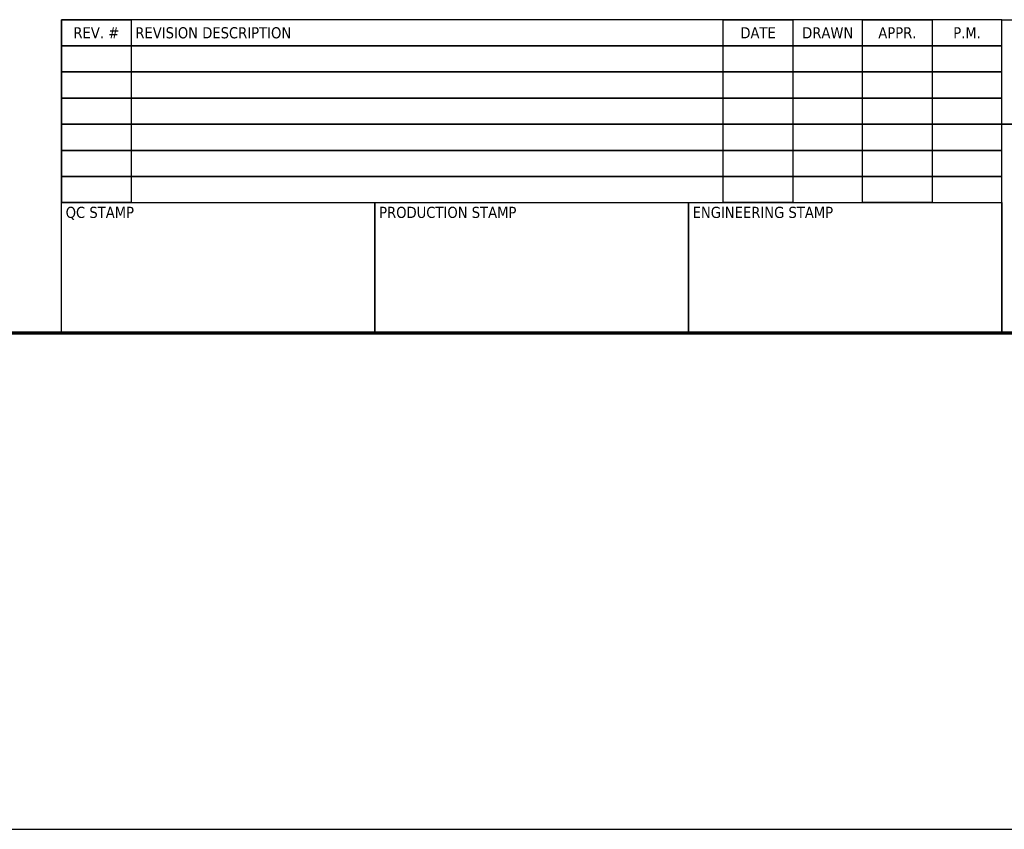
# Model space of a CAD drawing. Header units: inches. Extents: x 24 to 1128, y -94 to 748.
# Tile 356 of 546: x 686 to 913, y -94 to 92. Entities that reach past the tile are written whole.
import ezdxf
from ezdxf.enums import TextEntityAlignment as Align

# ---------------------------------------------------------------- set-up
doc = ezdxf.new("R2010")
doc.units = ezdxf.units.IN
doc.header["$LTSCALE"] = 32
doc.header["$MEASUREMENT"] = 0
for name, color, linetype, lineweight in [('Border (ANSI)', 7, 'Continuous', 70), ('Sketch Geometry (ANSI)', 7, 'Continuous', 25), ('Title (ANSI)', 7, 'Continuous', 50)]:
    doc.layers.add(name, color=color, linetype=linetype, lineweight=lineweight)
doc.styles.get("Standard").update_dxf_attribs({"font": 'arial.ttf'})
doc.styles.add('Text Style40', font='tahoma.ttf')

# ---------------------------------------------------------------- blocks, each defined once
blk = doc.blocks.new('Borders SUPERIOR BORDER')
at = {"layer": 'Border (ANSI)'}
blk.add_line((35.25, 0.625), (0.75, 0.625), dxfattribs=at)
blk = doc.blocks.new('Title Blocks SB TITLE-KS')
at = {"layer": 'Title (ANSI)', "lineweight": 25}
for p, q in [((41.0339, 4.6475), (41.0339, 4.46)), ((47.7839, 4.6475), (41.0339, 4.6475)), ((41.0339, 4.6475), (41.5339, 4.6475)), ((41.0339, 3.335), (41.0339, 4.6475)), ((41.5339, 4.6475), (41.5339, 3.335)), ((45.7839, 3.335), (45.7839, 4.6475)), ((45.7839, 4.6475), (46.2839, 4.6475)), ((45.7839, 3.335), (45.7839, 4.6475)), ((46.7839, 4.6475), (46.2839, 4.6475)), ((46.2839, 4.6475), (46.2839, 3.335)), ((46.2839, 4.6475), (46.2839, 3.335)), ((46.7839, 3.335), (46.7839, 4.6475)), ((46.7839, 4.6475), (47.2839, 4.6475)), ((46.7839, 3.335), (46.7839, 4.6475)), ((47.7839, 4.6475), (47.2839, 4.6475)), ((47.2839, 4.6475), (47.2839, 3.335)), ((47.2839, 4.6475), (47.2839, 3.335)), ((47.7839, 4.6475), (54.5339, 4.6475)), ((47.7839, 2.3975), (47.7839, 4.6475)), ((47.7839, 4.6475), (54.5339, 4.6475)), ((47.7839, 3.8975), (47.7839, 4.6475)), ((47.7839, 4.46), (47.7839, 4.6475)), ((47.7839, 3.335), (47.7839, 4.6475)), ((41.0339, 4.46), (41.0339, 4.2725)), ((47.7839, 4.46), (41.0339, 4.46)), ((41.0339, 4.46), (43.2839, 4.46)), ((41.0339, 4.46), (47.7839, 4.46)), ((43.2839, 4.46), (45.5339, 4.46)), ((45.5339, 4.46), (47.7839, 4.46)), ((47.7839, 4.2725), (47.7839, 4.46)), ((41.0339, 4.2725), (41.0339, 4.085)), ((47.7839, 4.2725), (41.0339, 4.2725)), ((41.0339, 4.2725), (43.2839, 4.2725)), ((41.0339, 4.2725), (47.7839, 4.2725)), ((43.2839, 4.2725), (45.5339, 4.2725)), ((45.5339, 4.2725), (47.7839, 4.2725)), ((47.7839, 4.085), (47.7839, 4.2725)), ((41.0339, 4.085), (41.0339, 3.8975)), ((47.7839, 4.085), (41.0339, 4.085)), ((41.0339, 4.085), (43.2839, 4.085)), ((41.0339, 4.085), (47.7839, 4.085)), ((43.2839, 4.085), (45.5339, 4.085)), ((45.5339, 4.085), (47.7839, 4.085)), ((47.7839, 3.8975), (47.7839, 4.085)), ((41.0339, 3.8975), (41.0339, 3.71)), ((47.7839, 3.8975), (41.0339, 3.8975)), ((41.0339, 3.8975), (43.2839, 3.8975)), ((41.0339, 3.8975), (47.7839, 3.8975)), ((43.2839, 3.8975), (45.5339, 3.8975)), ((45.5339, 3.8975), (47.7839, 3.8975)), ((54.5339, 3.8975), (47.7839, 3.8975)), ((47.7839, 3.8975), (49.2839, 3.8975)), ((47.7839, 2.3975), (47.7839, 3.8975)), ((47.7839, 3.71), (47.7839, 3.8975)), ((41.0339, 3.71), (41.0339, 3.5225)), ((47.7839, 3.71), (41.0339, 3.71)), ((41.0339, 3.71), (43.2839, 3.71)), ((41.0339, 3.71), (47.7839, 3.71)), ((43.2839, 3.71), (45.5339, 3.71)), ((45.5339, 3.71), (47.7839, 3.71)), ((47.7839, 3.5225), (47.7839, 3.71)), ((47.7839, 3.5225), (41.0339, 3.5225)), ((41.0339, 3.5225), (41.0339, 3.335)), ((41.0339, 3.5225), (43.2839, 3.5225)), ((41.0339, 3.5225), (47.7839, 3.5225)), ((43.2839, 3.5225), (45.5339, 3.5225)), ((45.5339, 3.5225), (47.7839, 3.5225)), ((47.7839, 3.335), (47.7839, 3.5225)), ((41.0339, 2.3975), (41.0339, 3.335)), ((41.0339, 3.335), (43.2839, 3.335)), ((41.0339, 3.335), (47.7839, 3.335)), ((41.5339, 3.335), (41.0339, 3.335)), ((43.2839, 2.3975), (43.2839, 3.335)), ((43.2839, 3.335), (45.5339, 3.335)), ((43.2839, 3.335), (43.2839, 2.3975)), ((45.5339, 2.3975), (45.5339, 3.335)), ((45.5339, 3.335), (47.7839, 3.335)), ((45.5339, 3.335), (45.5339, 2.3975)), ((46.2839, 3.335), (45.7839, 3.335)), ((46.2839, 3.335), (46.7839, 3.335)), ((47.2839, 3.335), (46.7839, 3.335)), ((47.2839, 3.335), (47.7839, 3.335)), ((47.7839, 3.335), (47.7839, 2.3975)), ((43.2839, 2.3975), (41.0339, 2.3975)), ((45.5339, 2.3975), (43.2839, 2.3975)), ((47.7839, 2.3975), (45.5339, 2.3975)), ((54.5339, 2.3975), (47.7839, 2.3975)), ((49.2839, 2.3975), (47.7839, 2.3975))]:
    blk.add_line(p, q, dxfattribs=at)
at = {"layer": 'Title (ANSI)', "style": 'Text Style40'}
blk.add_text('REVISION DESCRIPTION', height=0.08, dxfattribs=at).set_placement((41.5639, 4.5537), align=Align.MIDDLE_LEFT)
for s, p in [('REV. #', (41.2839, 4.5537)), ('DATE', (46.0339, 4.5537)), ('DRAWN', (46.5339, 4.5537)), ('APPR.', (47.0339, 4.5537)), ('P.M.', (47.5339, 4.5537))]:
    blk.add_text(s, height=0.08, dxfattribs=at).set_placement(p, align=Align.MIDDLE_CENTER)
for s, p in [('QC STAMP', (41.0639, 3.305)), ('PRODUCTION STAMP', (43.3139, 3.305)), ('ENGINEERING STAMP', (45.5639, 3.305))]:
    blk.add_text(s, height=0.08, dxfattribs=at).set_placement(p, align=Align.TOP_LEFT)
at = {"layer": 'Title (ANSI)', "lineweight": 30, "flags": 63}
for tag, p in [('REV._1_#', (41.2839, 4.3662)), ('REV_#1_DATE', (46.0339, 4.3662)), ('REV_#1_DRAWN', (46.5339, 4.3662)), ('REV_#1_APPR', (47.0339, 4.3662)), ('REV_#1_P.M.', (47.5339, 4.3662)), ('REV._2__#', (41.2839, 4.1787)), ('REV_#2_DATE', (46.0339, 4.1787)), ('REV_#2_DRAWN', (46.5339, 4.1787)), ('REV_#2_APPR', (47.0339, 4.1787)), ('REV_#2_P.M.', (47.5339, 4.1787)), ('REV._3_#', (41.2839, 3.9912)), ('REV_#3_DATE', (46.0339, 3.9912)), ('REV_#3_DRAWN', (46.5339, 3.9912)), ('REV_#3_APPR', (47.0339, 3.9912)), ('REV_#3_P.M.', (47.5339, 3.9912)), ('REV._4_#', (41.2839, 3.8037)), ('REV_#4_DATE', (46.0339, 3.8037)), ('REV_#4_DRAWN', (46.5339, 3.8037)), ('REV_#4_APPR', (47.0339, 3.8037)), ('REV_#4_P.M.', (47.5339, 3.8037)), ('REV._5_#', (41.2839, 3.6162)), ('REV_#5_DATE', (46.0339, 3.6162)), ('REV_#5_DRAWN', (46.5339, 3.6162)), ('REV_#5_APPR', (47.0339, 3.6162)), ('REV_#5_P.M.', (47.5339, 3.6162)), ('REV._6_#', (41.2839, 3.4287)), ('REV_#6_DATE', (46.0339, 3.4287)), ('REV_#6_DRAWN', (46.5339, 3.4287)), ('REV_#6_APPR', (47.0339, 3.4287)), ('REV_#6_P.M.', (47.5339, 3.4287))]:
    blk.add_attdef(tag, text='', height=0.08, dxfattribs=at).set_placement(p, align=Align.MIDDLE_CENTER)
for tag, p in [('REVISION_#1_DESCRIPTION', (41.5639, 4.3662)), ('REVISION_#2_DESCRIPTION', (41.5639, 4.1787)), ('REVISION_#3_DESCRIPTION', (41.5639, 3.9912)), ('REVISION_#4_DESCRIPTION', (41.5639, 3.8037)), ('REVISION_#5_DESCRIPTION', (41.5639, 3.6162)), ('REVISION_#6_DESCRIPTION', (41.5639, 3.4287))]:
    blk.add_attdef(tag, text='', height=0.08, dxfattribs=at).set_placement(p, align=Align.MIDDLE_LEFT)
for tag, height, p in [('DRAWING_NAME', 0.125, (51.9089, 3.68)), ('DRAWING_REV_#', 0.188, (54.2839, 2.7925))]:
    blk.add_attdef(tag, text='', height=height, dxfattribs=at).set_placement(p, align=Align.TOP_CENTER)
for tag, height, p in [('SCALE', 0.1, (53.1889, 2.8675)), ('CONTRACTOR', 0.125, (49.3139, 3.2425)), ('PROJECT', 0.125, (51.9389, 3.2425)), ('DRAWN_BY_DATE', 0.1, (49.3139, 2.555)), ('DRAWN_BY_INITIAL', 0.1, (49.3139, 2.8675)), ('MODEL_NUMBER', 0.1, (51.9389, 2.8675)), ('APPROVED_BY_INITIAL', 0.1, (50.1889, 2.8675)), ('PROJECT_MANAGER_INITIAL', 0.1, (51.0639, 2.8675)), ('APPROVED_BY_DATE', 0.1, (50.1889, 2.555)), ('PROJECT_MANAGER_DATE', 0.1, (51.0639, 2.555)), ('DRAWING_NUMBER', 0.1, (51.9389, 2.555)), ('SIZE', 0.1, (53.1889, 2.555))]:
    blk.add_attdef(tag, text='', height=height, dxfattribs=at).set_placement(p, align=Align.TOP_LEFT)

msp = doc.modelspace()

# ---------------------------------------------------------------- linework, layer by layer
at = {"layer": 'Sketch Geometry (ANSI)'}
msp.add_line((60.0741, -93.90353), (1071.03665, -93.90353), dxfattribs=at)

# ---------------------------------------------------------------- block references
at = {"xscale": 32, "yscale": 32, "zscale": 32}
for name, p in [('Borders SUPERIOR BORDER', (0, 0)), ('Title Blocks SB TITLE-KS', (-617.08574, -56.71979))]:
    msp.add_blockref(name, p, dxfattribs=at)

doc.saveas('drawing.dxf')
